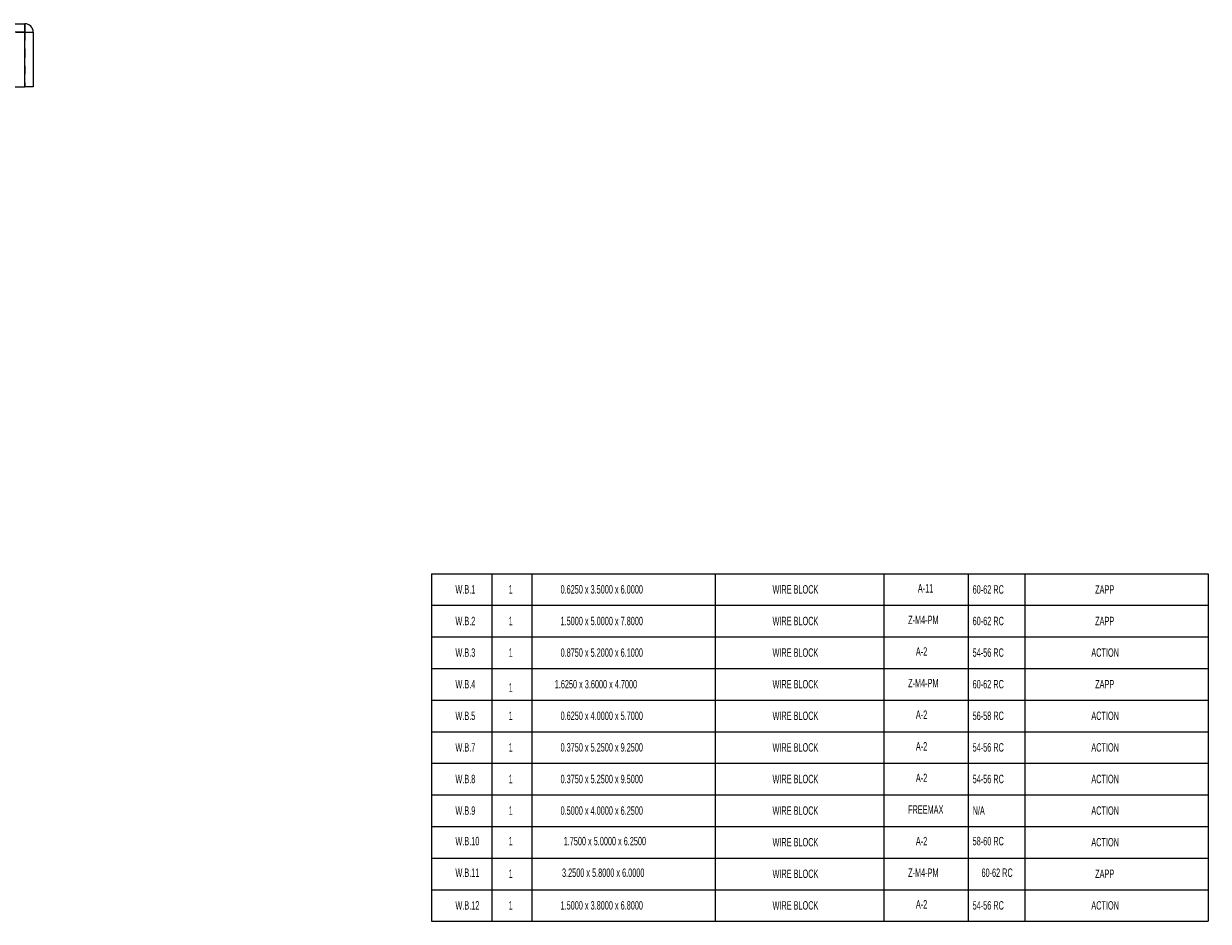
# Model space of a CAD drawing. Header units: inches. Extents: x 1802 to 2468, y -208 to -72.
# Tile 318 of 595: x 2091 to 2105, y -124 to -113. Entities that reach past the tile are written whole.
import ezdxf

# ---------------------------------------------------------------- set-up
doc = ezdxf.new("R2010")
doc.units = ezdxf.units.IN
doc.header["$LTSCALE"] = 0.5
doc.header["$MEASUREMENT"] = 0
doc.linetypes.add('HIDDEN', pattern=[0.225, 0.15, -0.075])
doc.layers.add('RAI-M-S', color=8, linetype='Continuous')
doc.layers.add('SID-M-D', color=42, linetype='Continuous')
doc.styles.add('SLDTEXTSTYLE0', font='TXT', dxfattribs={"width": 0.595745})

msp = doc.modelspace()

# ---------------------------------------------------------------- linework, layer by layer
at = {"layer": 'RAI-M-S', "linetype": 'Continuous', "lineweight": 25}
for p, q in [((2085.30916, -113.19667), (2091.36416, -113.19667)), ((2091.36416, -113.19667), (2091.36416, -113.29667)), ((2091.36416, -113.29667), (2085.33916, -113.29667)), ((2091.36416, -113.94667), (2091.36416, -113.29667)), ((2091.36416, -113.29667), (2091.46416, -113.29667)), ((2091.46416, -113.29667), (2091.46416, -113.94667)), ((2085.33916, -113.94667), (2091.36416, -113.94667)), ((2091.46416, -113.94667), (2091.36416, -113.94667))]:
    msp.add_line(p, q, dxfattribs=at)
at = {"layer": 'RAI-M-S', "linetype": 'HIDDEN', "lineweight": 18}
for p, q in [((2091.36416, -113.29667), (2091.36416, -113.19667)), ((2084.46416, -113.29667), (2091.36416, -113.29667)), ((2091.36416, -113.29667), (2091.36416, -113.94667)), ((2091.36416, -113.29667), (2091.46416, -113.29667))]:
    msp.add_line(p, q, dxfattribs=at)
at = {"layer": 'RAI-M-S', "linetype": 'Continuous', "lineweight": 25}
msp.add_arc((2091.36416, -113.29667), 0.1, 0, 90, dxfattribs=at)
at = {"layer": 'SID-M-D'}
for p, q in [((2096.19079, -119.72354), (2096.19079, -120.09854)), ((2096.19079, -119.72354), (2096.90508, -119.72354)), ((2096.90508, -119.72354), (2096.90508, -120.09854)), ((2096.90508, -119.72354), (2097.38038, -119.72354)), ((2097.38038, -119.72354), (2097.38038, -120.09854)), ((2097.38038, -119.72354), (2099.55752, -119.72354)), ((2099.55752, -119.72354), (2099.55752, -120.09854)), ((2099.55752, -119.72354), (2101.55752, -119.72354)), ((2101.55752, -119.72354), (2101.55752, -120.09854)), ((2101.55752, -119.72354), (2102.55752, -119.72354)), ((2102.55752, -119.72354), (2102.55752, -120.09854)), ((2102.55752, -119.72354), (2103.22976, -119.72354)), ((2103.22976, -119.72354), (2103.22976, -120.09854)), ((2103.22976, -119.72354), (2105.4069, -119.72354)), ((2105.4069, -119.72354), (2105.4069, -120.09854)), ((2096.19079, -120.09854), (2096.19079, -120.47354)), ((2096.19079, -120.09854), (2096.90508, -120.09854)), ((2096.90508, -120.09854), (2096.90508, -120.47354)), ((2096.90508, -120.09854), (2097.38038, -120.09854)), ((2097.38038, -120.09854), (2097.38038, -120.47354)), ((2097.38038, -120.09854), (2099.55752, -120.09854)), ((2099.55752, -120.09854), (2099.55752, -120.47354)), ((2099.55752, -120.09854), (2101.55752, -120.09854)), ((2101.55752, -120.09854), (2101.55752, -120.47354)), ((2101.55752, -120.09854), (2102.55752, -120.09854)), ((2102.55752, -120.09854), (2102.55752, -120.47354)), ((2102.55752, -120.09854), (2103.22976, -120.09854)), ((2103.22976, -120.09854), (2103.22976, -120.47354)), ((2103.22976, -120.09854), (2105.4069, -120.09854)), ((2105.4069, -120.09854), (2105.4069, -120.47354)), ((2096.19079, -120.47354), (2096.19079, -120.84854)), ((2096.19079, -120.47354), (2096.90508, -120.47354)), ((2096.90508, -120.47354), (2096.90508, -120.84854)), ((2096.90508, -120.47354), (2097.38038, -120.47354)), ((2097.38038, -120.47354), (2097.38038, -120.84854)), ((2097.38038, -120.47354), (2099.55752, -120.47354)), ((2099.55752, -120.47354), (2099.55752, -120.84854)), ((2099.55752, -120.47354), (2101.55752, -120.47354)), ((2101.55752, -120.47354), (2101.55752, -120.84854)), ((2101.55752, -120.47354), (2102.55752, -120.47354)), ((2102.55752, -120.47354), (2102.55752, -120.84854)), ((2102.55752, -120.47354), (2103.22976, -120.47354)), ((2103.22976, -120.47354), (2103.22976, -120.84854)), ((2103.22976, -120.47354), (2105.4069, -120.47354)), ((2105.4069, -120.47354), (2105.4069, -120.84854)), ((2096.19079, -120.84854), (2096.19079, -121.22354)), ((2096.19079, -120.84854), (2096.90508, -120.84854)), ((2096.90508, -120.84854), (2096.90508, -121.22354)), ((2096.90508, -120.84854), (2097.38038, -120.84854)), ((2097.38038, -120.84854), (2097.38038, -121.22354)), ((2097.38038, -120.84854), (2099.55752, -120.84854)), ((2099.55752, -120.84854), (2099.55752, -121.22354)), ((2099.55752, -120.84854), (2101.55752, -120.84854)), ((2101.55752, -120.84854), (2101.55752, -121.22354)), ((2101.55752, -120.84854), (2102.55752, -120.84854)), ((2102.55752, -120.84854), (2102.55752, -121.22354)), ((2102.55752, -120.84854), (2103.22976, -120.84854)), ((2103.22976, -120.84854), (2103.22976, -121.22354)), ((2103.22976, -120.84854), (2105.4069, -120.84854)), ((2105.4069, -120.84854), (2105.4069, -121.22354)), ((2096.19079, -121.22354), (2096.19079, -121.59854)), ((2096.19079, -121.22354), (2096.90508, -121.22354)), ((2096.90508, -121.22354), (2096.90508, -121.59854)), ((2096.90508, -121.22354), (2097.38038, -121.22354)), ((2097.38038, -121.22354), (2097.38038, -121.59854)), ((2097.38038, -121.22354), (2099.55752, -121.22354)), ((2099.55752, -121.22354), (2099.55752, -121.59854)), ((2099.55752, -121.22354), (2101.55752, -121.22354)), ((2101.55752, -121.22354), (2101.55752, -121.59854)), ((2101.55752, -121.22354), (2102.55752, -121.22354)), ((2102.55752, -121.22354), (2102.55752, -121.59854)), ((2102.55752, -121.22354), (2103.22976, -121.22354)), ((2103.22976, -121.22354), (2103.22976, -121.59854)), ((2103.22976, -121.22354), (2105.4069, -121.22354)), ((2105.4069, -121.22354), (2105.4069, -121.59854)), ((2096.19079, -121.59854), (2096.19079, -121.97354)), ((2096.19079, -121.59854), (2096.90508, -121.59854)), ((2096.90508, -121.59854), (2096.90508, -121.97354)), ((2096.90508, -121.59854), (2097.38038, -121.59854)), ((2097.38038, -121.59854), (2097.38038, -121.97354)), ((2097.38038, -121.59854), (2099.55752, -121.59854)), ((2099.55752, -121.59854), (2099.55752, -121.97354)), ((2099.55752, -121.59854), (2101.55752, -121.59854)), ((2101.55752, -121.59854), (2101.55752, -121.97354)), ((2101.55752, -121.59854), (2102.55752, -121.59854)), ((2102.55752, -121.59854), (2102.55752, -121.97354)), ((2102.55752, -121.59854), (2103.22976, -121.59854)), ((2103.22976, -121.59854), (2103.22976, -121.97354)), ((2103.22976, -121.59854), (2105.4069, -121.59854)), ((2105.4069, -121.59854), (2105.4069, -121.97354)), ((2096.19079, -121.97354), (2096.19079, -122.34854)), ((2096.19079, -121.97354), (2096.90508, -121.97354)), ((2096.90508, -121.97354), (2096.90508, -122.34854)), ((2096.90508, -121.97354), (2097.38038, -121.97354)), ((2097.38038, -121.97354), (2097.38038, -122.34854)), ((2097.38038, -121.97354), (2099.55752, -121.97354)), ((2099.55752, -121.97354), (2099.55752, -122.34854)), ((2099.55752, -121.97354), (2101.55752, -121.97354)), ((2101.55752, -121.97354), (2101.55752, -122.34854)), ((2101.55752, -121.97354), (2102.55752, -121.97354)), ((2102.55752, -121.97354), (2102.55752, -122.34854)), ((2102.55752, -121.97354), (2103.22976, -121.97354)), ((2103.22976, -121.97354), (2103.22976, -122.34854)), ((2103.22976, -121.97354), (2105.4069, -121.97354)), ((2105.4069, -121.97354), (2105.4069, -122.34854)), ((2096.19079, -122.34854), (2096.19079, -122.72354)), ((2096.19079, -122.34854), (2096.90508, -122.34854)), ((2096.90508, -122.34854), (2096.90508, -122.72354)), ((2096.90508, -122.34854), (2097.38038, -122.34854)), ((2097.38038, -122.34854), (2097.38038, -122.72354)), ((2097.38038, -122.34854), (2099.55752, -122.34854)), ((2099.55752, -122.34854), (2099.55752, -122.72354)), ((2099.55752, -122.34854), (2101.55752, -122.34854)), ((2101.55752, -122.34854), (2101.55752, -122.72354)), ((2101.55752, -122.34854), (2102.55752, -122.34854)), ((2102.55752, -122.34854), (2102.55752, -122.72354)), ((2102.55752, -122.34854), (2103.22976, -122.34854)), ((2103.22976, -122.34854), (2103.22976, -122.72354)), ((2103.22976, -122.34854), (2105.4069, -122.34854)), ((2105.4069, -122.34854), (2105.4069, -122.72354)), ((2096.19079, -122.72354), (2096.19079, -123.09854)), ((2096.19079, -122.72354), (2096.90508, -122.72354)), ((2096.90508, -122.72354), (2096.90508, -123.09854)), ((2096.90508, -122.72354), (2097.38038, -122.72354)), ((2097.38038, -122.72354), (2097.38038, -123.09854)), ((2097.38038, -122.72354), (2099.55752, -122.72354)), ((2099.55752, -122.72354), (2099.55752, -123.09854)), ((2099.55752, -122.72354), (2101.55752, -122.72354)), ((2101.55752, -122.72354), (2101.55752, -123.09854)), ((2101.55752, -122.72354), (2102.55752, -122.72354)), ((2102.55752, -122.72354), (2102.55752, -123.09854)), ((2102.55752, -122.72354), (2103.22976, -122.72354)), ((2103.22976, -122.72354), (2103.22976, -123.09854)), ((2103.22976, -122.72354), (2105.4069, -122.72354)), ((2105.4069, -122.72354), (2105.4069, -123.09854)), ((2096.19079, -123.09854), (2096.19079, -123.47354)), ((2096.19079, -123.09854), (2096.90508, -123.09854)), ((2096.90508, -123.09854), (2096.90508, -123.47354)), ((2096.90508, -123.09854), (2097.38038, -123.09854)), ((2097.38038, -123.09854), (2097.38038, -123.47354)), ((2097.38038, -123.09854), (2099.55752, -123.09854)), ((2099.55752, -123.09854), (2099.55752, -123.47354)), ((2099.55752, -123.09854), (2101.55752, -123.09854)), ((2101.55752, -123.09854), (2101.55752, -123.47354)), ((2101.55752, -123.09854), (2102.55752, -123.09854)), ((2102.55752, -123.09854), (2102.55752, -123.47354)), ((2102.55752, -123.09854), (2103.22976, -123.09854)), ((2103.22976, -123.09854), (2103.22976, -123.47354)), ((2103.22976, -123.09854), (2105.4069, -123.09854)), ((2105.4069, -123.09854), (2105.4069, -123.47354)), ((2096.19079, -123.47354), (2096.90508, -123.47354)), ((2096.19079, -123.47354), (2096.19079, -123.84854)), ((2096.90508, -123.47354), (2097.38038, -123.47354)), ((2096.90508, -123.47354), (2096.90508, -123.84854)), ((2097.38038, -123.47354), (2099.55752, -123.47354)), ((2097.38038, -123.47354), (2097.38038, -123.84854)), ((2099.55752, -123.47354), (2101.55752, -123.47354)), ((2099.55752, -123.47354), (2099.55752, -123.84854)), ((2101.55752, -123.47354), (2102.55752, -123.47354)), ((2101.55752, -123.47354), (2101.55752, -123.84854)), ((2102.55752, -123.47354), (2103.22976, -123.47354)), ((2102.55752, -123.47354), (2102.55752, -123.84854)), ((2103.22976, -123.47354), (2105.4069, -123.47354)), ((2103.22976, -123.47354), (2103.22976, -123.84854)), ((2105.4069, -123.47354), (2105.4069, -123.84854)), ((2096.19079, -123.84854), (2096.90508, -123.84854)), ((2096.90508, -123.84854), (2097.38038, -123.84854)), ((2097.38038, -123.84854), (2099.55752, -123.84854)), ((2099.55752, -123.84854), (2101.55752, -123.84854)), ((2101.55752, -123.84854), (2102.55752, -123.84854)), ((2102.55752, -123.84854), (2103.22976, -123.84854)), ((2103.22976, -123.84854), (2105.4069, -123.84854))]:
    msp.add_line(p, q, dxfattribs=at)

# ---------------------------------------------------------------- texts
at = {"layer": 'SID-M-D', "char_height": 0.1, "attachment_point": 1, "style": 'SLDTEXTSTYLE0'}
for s, insert in [('{W.B.1}', (2096.47405, -119.85957)), ('1', (2097.10578, -119.85957)), ('{0.6250 x 3.5000 x 6.0000}', (2097.72145, -119.85957)), ('{WIRE BLOCK}', (2100.2366, -119.85957)), ('{A-11}', (2101.96065, -119.84679)), ('{60-62 RC}', (2102.61059, -119.8606)), ('{ZAPP}', (2104.06416, -119.8606)), ('{W.B.2}', (2096.47405, -120.23457)), ('1', (2097.10578, -120.23457)), ('{1.5000 x 5.0000 x 7.8000}', (2097.72145, -120.23457)), ('{WIRE BLOCK}', (2100.2366, -120.23457)), ('{Z-M4-PM}', (2101.84532, -120.22179)), ('{60-62 RC}', (2102.61059, -120.23457)), ('{ZAPP}', (2104.06416, -120.23457)), ('{W.B.3}', (2096.47405, -120.60957)), ('1', (2097.10578, -120.60957)), ('{0.8750 x 5.2000 x 6.1000}', (2097.72145, -120.60957)), ('{WIRE BLOCK}', (2100.2366, -120.60957)), ('{A-2}', (2101.93718, -120.59679)), ('54-56 RC', (2102.61059, -120.60957)), ('{ACTION}', (2104.01905, -120.60957)), ('{W.B.4}', (2096.47405, -120.98457)), ('{1.6250 x 3.6000 x 4.7000}', (2097.65256, -120.98457)), ('{WIRE BLOCK}', (2100.2366, -120.98457)), ('{Z-M4-PM}', (2101.84532, -120.97179)), ('60-62 RC', (2102.61059, -120.98457)), ('{ZAPP}', (2104.06416, -120.98457)), ('1', (2097.10578, -121.02451)), ('{W.B.5}', (2096.47405, -121.35957)), ('1', (2097.10578, -121.35957)), ('{0.6250 x 4.0000 x 5.7000}', (2097.72145, -121.35957)), ('{WIRE BLOCK}', (2100.2366, -121.35957)), ('{A-2}', (2101.93718, -121.34679)), ('{56-58 RC}', (2102.61059, -121.35957)), ('{ACTION}', (2104.01905, -121.35957)), ('{W.B.7}', (2096.47405, -121.73457)), ('1', (2097.10578, -121.73457)), ('{0.3750 x 5.2500 x 9.2500}', (2097.72145, -121.73457)), ('{WIRE BLOCK}', (2100.2366, -121.73457)), ('{A-2}', (2101.93718, -121.72179)), ('54-56 RC', (2102.61059, -121.73457)), ('{ACTION}', (2104.01905, -121.73457)), ('{W.B.8}', (2096.47405, -122.10957)), ('1', (2097.10578, -122.10957)), ('{0.3750 x 5.2500 x 9.5000}', (2097.72145, -122.10957)), ('{WIRE BLOCK}', (2100.2366, -122.10957)), ('{A-2}', (2101.93718, -122.09679)), ('{54-56 RC}', (2102.61059, -122.10957)), ('{ACTION}', (2104.01905, -122.10957)), ('{W.B.9}', (2096.47405, -122.48457)), ('1', (2097.10578, -122.48457)), ('{0.5000 x 4.0000 x 6.2500}', (2097.72145, -122.48457)), ('{WIRE BLOCK}', (2100.2366, -122.48457)), ('{FREEMAX}', (2101.84532, -122.47179)), ('{N/A}', (2102.61059, -122.48457)), ('{ACTION}', (2104.01905, -122.48457)), ('{W.B.10}', (2096.47405, -122.84679)), ('1', (2097.10578, -122.84679)), ('{1.7500 x 5.0000 x 6.2500}', (2097.75861, -122.84679)), ('{WIRE BLOCK}', (2100.2366, -122.85957)), ('{A-2}', (2101.93718, -122.84679)), ('{58-60 RC}', (2102.61059, -122.84679)), ('{ACTION}', (2104.01905, -122.85957)), ('{W.B.11}', (2096.47405, -123.22179)), ('1', (2097.10578, -123.23457)), ('{3.2500 x 5.8000 x 6.0000}', (2097.73893, -123.22179)), ('{WIRE BLOCK}', (2100.2366, -123.23457)), ('{Z-M4-PM}', (2101.84532, -123.22179)), ('{60-62 RC}', (2102.71586, -123.22179)), ('{ZAPP}', (2104.06416, -123.23457)), ('{W.B.12}', (2096.47405, -123.60957)), ('1', (2097.10578, -123.60957)), ('{1.5000 x 3.8000 x 6.8000}', (2097.72145, -123.60957)), ('{WIRE BLOCK}', (2100.2366, -123.60957)), ('{A-2}', (2101.93718, -123.59679)), ('{54-56 RC}', (2102.61059, -123.60957)), ('{ACTION}', (2104.01905, -123.60957))]:
    msp.add_mtext(s, dxfattribs=dict(at, insert=insert))

doc.saveas('drawing.dxf')
